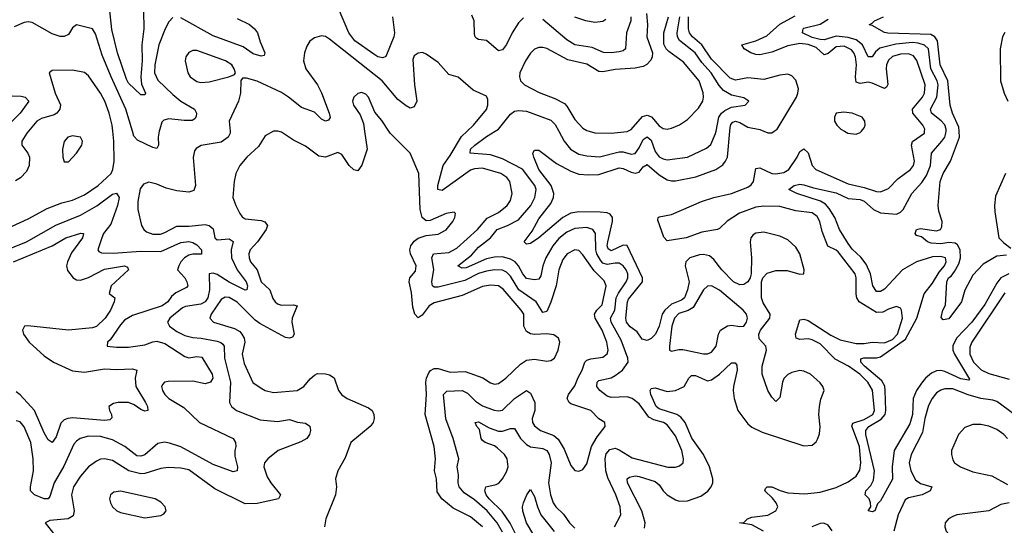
# Model space of a CAD drawing. Header units: inches. Extents: x 1843162 to 1959474, y 907081 to 1016326.
# Tile 586 of 656: x 1931008 to 1935907, y 978038 to 980555. Entities that reach past the tile are written whole.
import ezdxf

# ---------------------------------------------------------------- set-up
doc = ezdxf.new("R2010")
doc.units = ezdxf.units.IN
doc.header["$MEASUREMENT"] = 0
doc.layers.add('B9937', color=7, linetype='Continuous')
doc.layers.add('B9938', color=7, linetype='Continuous')

msp = doc.modelspace()

# ---------------------------------------------------------------- linework, layer by layer
at = {"layer": 'B9937', "color": 5}
for points, elevation in [([(1930970, 979527.7), (1931050, 979563.2), (1931144.7, 979615.3), (1931217, 979643), (1931270, 979656.1), (1931330, 979683.9), (1931398.8, 979730), (1931462.4, 979790), (1931472.1, 979810), (1931478.5, 979850), (1931476.2, 979950), (1931470.8, 980000)], 560), ([(1931052.3, 980000), (1931044, 979990), (1931018.4, 979950), (1931019.2, 979930), (1931048.3, 979890), (1931056.3, 979870), (1931055.7, 979830), (1931041.2, 979798.8), (1931012.4, 979767.6), (1930986.7, 979753.3)], 560), ([(1932054.8, 980000), (1932055.8, 979990), (1932045.6, 979970), (1932010, 979945), (1931911.6, 979928.4), (1931885.8, 979914.2), (1931877.2, 979902.8), (1931871.4, 979868.6), (1931882.4, 979730), (1931874.7, 979705.3), (1931850, 979696.4), (1931790, 979702.8), (1931735.9, 979715.9), (1931690, 979735.6), (1931650, 979745.7), (1931624, 979736), (1931606.7, 979713.3), (1931596.5, 979650), (1931596, 979610), (1931614, 979530), (1931624.9, 979510), (1931639.2, 979499.2), (1931670, 979487.8), (1931707.9, 979487.9), (1931730, 979495), (1931790, 979526.6), (1931850, 979526.8), (1931930, 979535.8), (1931951, 979531), (1931970, 979514), (1931978.8, 979470), (1931990, 979459.3), (1932050, 979464.8), (1932070.7, 979450.7), (1932060.5, 979410), (1932061, 979370), (1932089.5, 979309.5), (1932134.7, 979250), (1932141.2, 979230), (1932138.8, 979210), (1932130, 979208.8), (1932050, 979248.3), (1931990, 979286.2), (1931970, 979293.7), (1931950.4, 979290), (1931952.4, 979210), (1931944.4, 979170), (1931931.2, 979150), (1931910, 979139.6), (1931832.3, 979127.7), (1931818.7, 979121.3), (1931754.2, 979070), (1931744.1, 979050), (1931753.7, 979030), (1931790, 979002.9), (1931830, 978983), (1931870, 978972.8), (1931910.1, 978970.1), (1931990, 978954.4), (1932008.8, 978948.8), (1932019.4, 978939.4), (1932025.9, 978930), (1932026.9, 978870), (1932056.9, 978750), (1932051.3, 978650), (1932062, 978630), (1932086, 978610), (1932203.7, 978563.7), (1932290, 978554.4), (1932350, 978564.3), (1932390, 978551.4), (1932430, 978547.2), (1932451, 978531), (1932454, 978510), (1932449.3, 978490), (1932435.9, 978470), (1932406.5, 978453.5), (1932294.3, 978410), (1932241.8, 978370), (1932225.8, 978350), (1932222.7, 978330), (1932239.6, 978279.6), (1932257.4, 978250), (1932305.8, 978190), (1932295.3, 978170), (1932190, 978146.3), (1932130, 978145.9), (1931979.3, 978219.3), (1931850, 978314.3), (1931810, 978323.2), (1931746.6, 978326.6), (1931710, 978320.8), (1931630, 978296), (1931610, 978294.5), (1931550.8, 978310), (1931470, 978360.5), (1931430, 978369.2), (1931410, 978366.9), (1931390, 978358.3), (1931350.6, 978329.4), (1931310, 978282.4), (1931276.3, 978230), (1931265.8, 978190), (1931279.1, 978110), (1931274.1, 978085.9), (1931248.8, 978071.2), (1931158, 978062), (1931134, 978050), (1931176.9, 977996.9)], 560), ([(1931702.6, 980000), (1931697.1, 979970), (1931699, 979930), (1931690, 979914), (1931670, 979918.8), (1931594.7, 979954.7), (1931575.4, 979975.4), (1931568.4, 980000)], 540), ([(1932278.4, 980000), (1932270, 979999.7), (1932230, 979976.9), (1932196.4, 979923.6), (1932138.3, 979870), (1932102.6, 979830), (1932083.1, 979790), (1932075.3, 979750), (1932069.2, 979670), (1932082.6, 979630), (1932102.9, 979590), (1932114.1, 979574.1), (1932130, 979563.5), (1932210, 979555.2), (1932228.1, 979548.1), (1932240.8, 979530), (1932233.9, 979510), (1932190.4, 979449.6), (1932154.8, 979410), (1932148.3, 979390), (1932149, 979370), (1932156.2, 979350), (1932190.1, 979310), (1932209.7, 979250), (1932251.7, 979210), (1932267.3, 979167.3), (1932278.7, 979150), (1932290, 979141), (1932310, 979134.7), (1932370, 979136.2), (1932388.5, 979130), (1932364.3, 979070), (1932362.5, 979050), (1932372.8, 978990), (1932364.9, 978975.1), (1932350, 978969.7), (1932330, 978973.3), (1932203, 979043), (1932180.1, 979060.1), (1932090, 979148.6), (1932050, 979172.1), (1932030, 979174), (1932010, 979162.4), (1931960.2, 979090), (1931953.6, 979070), (1931971.8, 979050), (1932077.1, 979017.1), (1932102.4, 979002.4), (1932113.7, 978990), (1932125.4, 978970), (1932127.9, 978950), (1932114.6, 978890), (1932124.1, 978844.1), (1932168.7, 978748.7), (1932210, 978720.2), (1932230, 978709.2), (1932270, 978699.2), (1932388, 978710), (1932421.2, 978730), (1932452.9, 978767.1), (1932474.7, 978785.3), (1932490, 978794), (1932530, 978792.7), (1932550, 978787), (1932572, 978772), (1932594.4, 978710), (1932610, 978688.3), (1932637, 978670), (1932743.6, 978623.6), (1932761.7, 978610), (1932770.3, 978590), (1932771.3, 978570), (1932766, 978550), (1932751.4, 978530), (1932655.5, 978450), (1932626.6, 978373.4), (1932590.5, 978310), (1932579.1, 978270), (1932583.8, 978230), (1932579.5, 978190), (1932530.6, 978070), (1932523.8, 978030)], 580), ([(1932723.7, 980000), (1932736.8, 979910), (1932710, 979831.6), (1932690, 979802.6), (1932670, 979807.7), (1932647.4, 979830), (1932610, 979883.5), (1932590, 979894.5), (1932530, 979870.7), (1932496, 979876), (1932430, 979925.7), (1932370, 979955.1), (1932310, 979995.8), (1932292, 980000)], 580), ([(1933310, 978030.6), (1933250, 978080.8), (1933164.1, 978124.1), (1933107.6, 978170), (1933085.5, 978205.5), (1933081.6, 978270), (1933072.2, 978310), (1933076.8, 978370), (1933069.8, 978430.2), (1933026.1, 978590), (1933032.5, 978690), (1933028.5, 978750), (1933031.3, 978770), (1933043, 978797), (1933051.2, 978808.8), (1933070, 978819.3), (1933090, 978819.1), (1933150, 978800.6), (1933224.3, 978804.3), (1933311.9, 978771.9), (1933350, 978747.5), (1933370, 978741.2), (1933390, 978744.2), (1933427.1, 978770), (1933499.1, 978840.9), (1933530, 978860.6), (1933570, 978865.4), (1933630, 978855.3), (1933650, 978858.4), (1933669.3, 978870), (1933686.3, 978910), (1933694.5, 978950), (1933689.2, 978970), (1933666, 978986), (1933630.7, 978990.7), (1933570, 978988.3), (1933550, 978991.6), (1933530, 979002.2), (1933516.2, 979030), (1933515.4, 979090), (1933503.6, 979110), (1933414.1, 979214.1), (1933390, 979230.4), (1933350, 979233.7), (1933310, 979227.1), (1933210, 979182.2), (1933070, 979145), (1933044.4, 979130), (1933010, 979084.5), (1932990, 979070.8), (1932974.2, 979090), (1932963.9, 979123.9), (1932957, 979197), (1932945.2, 979250), (1932949.5, 979270.5), (1932977.4, 979302.6), (1932981.1, 979330), (1932952, 979390), (1932949.5, 979410), (1932954.3, 979430), (1932970, 979452.8), (1932990, 979468), (1933030, 979480.7), (1933090, 979487.8), (1933130, 979509.2), (1933163, 979550), (1933173, 979570), (1933176, 979590), (1933170, 979597.2), (1933130, 979589.6), (1933050, 979555.3), (1933030, 979553.7), (1933010.6, 979570.6), (1933000.4, 979610), (1932993.8, 979790), (1932951, 979890), (1932851, 979990), (1932844.6, 980000)], 580), ([(1933410, 978004.7), (1933382.9, 978050), (1933333.5, 978110), (1933270, 978165.4), (1933219.7, 978199.7), (1933194, 978230), (1933189, 978250), (1933191.3, 978290), (1933185, 978330), (1933193.6, 978370), (1933165.2, 978470), (1933128.7, 978568.7), (1933116.1, 978690), (1933133.2, 978706.8), (1933210, 978709.1), (1933236.7, 978696.7), (1933276.2, 978656.2), (1933310, 978633), (1933369.2, 978610.8), (1933390, 978608.1), (1933410, 978611.9), (1933470, 978669), (1933530.1, 978710.1), (1933550, 978696.1), (1933571.2, 978650), (1933571.3, 978610), (1933556.8, 978570), (1933559.3, 978550), (1933570, 978532.8), (1933599.7, 978510), (1933664.6, 978484.6), (1933687.6, 978467.6), (1933717, 978417), (1933750, 978335.8), (1933770, 978310.4), (1933790, 978308.4), (1933810, 978316.5), (1933830, 978344.9), (1933852.1, 978430), (1933880.5, 978479.5), (1933920.7, 978530), (1933919.3, 978550), (1933888.7, 978568.7), (1933849.6, 978610), (1933750, 978643.4), (1933741.4, 978650), (1933732.2, 978670), (1933738.5, 978690), (1933770, 978733), (1933786, 978774), (1933806.4, 978810), (1933819, 978850), (1933830, 978859.8), (1933850, 978867), (1933910, 978874.6), (1933930, 978892), (1933935.7, 978910), (1933928.3, 978950), (1933905.3, 979010), (1933870.7, 979070), (1933867.7, 979090), (1933879.9, 979110), (1933905.1, 979134.9), (1933925, 979230), (1933915.8, 979255.7), (1933865.4, 979305.4), (1933810, 979384.8), (1933790, 979405.7), (1933770, 979409.9), (1933732.2, 979390), (1933710, 979362), (1933690.1, 979309.9), (1933677.6, 979230), (1933650, 979149.7), (1933630, 979102.2), (1933610, 979096.8), (1933576.9, 979150), (1933492, 979210), (1933450, 979277.8), (1933430, 979298.8), (1933410, 979308.7), (1933370.6, 979310.6), (1933330, 979303.4), (1933290, 979291.1), (1933222.5, 979257.5), (1933090, 979224.3), (1933070, 979224.3), (1933062.2, 979230), (1933058.4, 979250), (1933068.7, 979311.3), (1933058.8, 979370), (1933067.4, 979390), (1933143.4, 979396.6), (1933182.2, 979417.8), (1933285.9, 979510), (1933333.1, 979566.9), (1933390, 979594.6), (1933433.4, 979630), (1933450, 979654.4), (1933457.8, 979690), (1933446.8, 979750), (1933431.4, 979770), (1933402, 979790), (1933310, 979815.2), (1933270, 979812.7), (1933250, 979805.2), (1933110, 979704.9), (1933089.1, 979709.1), (1933088.2, 979730), (1933114, 979830), (1933150, 979878.9), (1933206.8, 979973.2), (1933234.6, 980000)], 560), ([(1933967.8, 978030), (1933998.3, 978090), (1933995.7, 978130), (1933974.4, 978190), (1933934.2, 978274.2), (1933923.9, 978310), (1933920.1, 978370), (1933926.3, 978393.7), (1933944.5, 978415.5), (1933970, 978422), (1933990, 978414.5), (1934054.6, 978374.6), (1934232.7, 978327.3), (1934270, 978328.1), (1934290, 978334), (1934308.3, 978350), (1934311.3, 978370), (1934302.5, 978410), (1934270, 978484.2), (1934230, 978538.3), (1934210.7, 978550.7), (1934163.3, 978563.3), (1934137.3, 978577.3), (1934090, 978643.4), (1934054.6, 978670), (1934030, 978677.7), (1933950, 978674.7), (1933930, 978680.4), (1933894.3, 978710), (1933879, 978730), (1933881, 978750), (1933890, 978758.3), (1933950, 978772.1), (1933970, 978783.4), (1934007.3, 978810), (1934034.8, 978850), (1934034.4, 978870), (1933999.8, 978959.8), (1933949.9, 979050), (1933947.3, 979070), (1933968.6, 979110), (1933975.7, 979170), (1933986.4, 979193.6), (1934025.4, 979250), (1934032.9, 979270), (1934033, 979290), (1934025.8, 979310), (1934010.9, 979330), (1933990, 979342.5), (1933970, 979343.7), (1933930, 979336.6), (1933910, 979343.5), (1933897.5, 979357.5), (1933879.4, 979390), (1933874.8, 979410), (1933872.7, 979490), (1933859.8, 979510), (1933830, 979520.9), (1933770, 979516.4), (1933730, 979497.3), (1933690, 979466.4), (1933660.7, 979430), (1933625.4, 979370), (1933610.5, 979330), (1933600, 979280), (1933590, 979262.9), (1933570, 979259.6), (1933530, 979267.1), (1933510.4, 979290), (1933490.2, 979330.2), (1933473.4, 979350), (1933450, 979363.4), (1933410, 979374.4), (1933370, 979372.9), (1933330, 979365.3), (1933230, 979319.7), (1933210, 979318), (1933187.2, 979330), (1933256.4, 979383.6), (1933290, 979422.7), (1933350, 979468.7), (1933383.4, 979510), (1933435.5, 979530), (1933490, 979558.7), (1933550.9, 979630), (1933570.9, 979670), (1933577.4, 979710), (1933571.2, 979730), (1933510, 979811.5), (1933410, 979861.7), (1933350, 979881.5), (1933248.9, 979890), (1933251.6, 979910), (1933272.3, 979930), (1933330, 979974.2), (1933373.1, 980000)], 540), ([(1934115.7, 978024.3), (1934119, 978050), (1934103.1, 978110), (1934032.4, 978250), (1934030.9, 978270), (1934041.3, 978278.7), (1934070, 978283.8), (1934090, 978280.9), (1934170, 978256.4), (1934190, 978239.4), (1934209.5, 978209.5), (1934229.5, 978189.5), (1934270, 978164.8), (1934290, 978158.5), (1934330, 978160.6), (1934396, 978184), (1934431, 978209), (1934448.7, 978230), (1934456.5, 978250), (1934456.3, 978270), (1934439.7, 978330), (1934410.7, 978390.7), (1934352.7, 978472.7), (1934318.2, 978550), (1934296.7, 978576.7), (1934278.1, 978590), (1934190, 978617.9), (1934174.4, 978630), (1934147.5, 978690), (1934145, 978710), (1934150, 978718.7), (1934170, 978722.2), (1934230, 978704.6), (1934270, 978709.1), (1934313.8, 978730), (1934336.8, 978770), (1934350, 978783.7), (1934370, 978784.2), (1934430, 978757.9), (1934450, 978761.6), (1934490.2, 978789.8), (1934550, 978846.6), (1934567.1, 978847.1), (1934575.6, 978835.6), (1934577.7, 978810), (1934559.6, 978730), (1934557.6, 978710), (1934563.1, 978670), (1934581.5, 978610), (1934630, 978544.2), (1934650, 978527.6), (1934702.1, 978502.1), (1934910, 978434.6), (1934950, 978437.6), (1934970, 978453), (1934979.1, 978470), (1934987.1, 978492.9), (1934991, 978529), (1934983.6, 978590), (1934987.1, 978630), (1934993.9, 978666.1), (1935009.8, 978710), (1935003.8, 978730), (1934990, 978747.2), (1934942.2, 978790), (1934910, 978805.7), (1934888.5, 978808.5), (1934850, 978799.2), (1934830, 978789.2), (1934810, 978769.8), (1934802.4, 978750), (1934790, 978675.1), (1934770, 978654.3), (1934750, 978676.4), (1934729.6, 978709.6), (1934702.3, 978790), (1934702.3, 978830), (1934723.6, 978910), (1934720.9, 978930), (1934686.5, 978966.5), (1934685.5, 978990), (1934693.6, 979010), (1934739.9, 979070), (1934741.2, 979090), (1934706.3, 979146.3), (1934698, 979170), (1934698.3, 979250), (1934704.9, 979270), (1934726.8, 979293.2), (1934770, 979307.4), (1934826.7, 979306.8), (1934890, 979288.1), (1934909.5, 979290.5), (1934910.9, 979310), (1934889.9, 979390), (1934870, 979422.2), (1934830, 979459.5), (1934790, 979477.3), (1934710, 979497.6), (1934670, 979492.7), (1934656.4, 979483.6), (1934646, 979470), (1934642.9, 979450), (1934649.6, 979370), (1934647.5, 979290), (1934642.5, 979270), (1934630.2, 979250), (1934610, 979236.6), (1934590, 979234.5), (1934559.1, 979250), (1934500.7, 979310), (1934462.1, 979362.1), (1934439.4, 979379.4), (1934410, 979386.4), (1934390, 979384.8), (1934341.5, 979370), (1934321.6, 979350), (1934318.4, 979330), (1934338.2, 979250), (1934330.9, 979210), (1934316.1, 979170), (1934301, 979159), (1934250, 979138.3), (1934216.9, 979110), (1934205.2, 979090), (1934189.5, 979030), (1934170.8, 978990), (1934150, 978968), (1934130, 978957.9), (1934104.2, 978964.2), (1934080.8, 979000.8), (1934046, 979026), (1934026.6, 979050), (1934023.5, 979070), (1934031.3, 979150), (1934036.2, 979163.8), (1934105.9, 979250), (1934107, 979270), (1934030.9, 979430.9), (1934010, 979432.7), (1933950, 979404.9), (1933935, 979415), (1933930.3, 979430), (1933933.5, 979450), (1933957.7, 979550), (1933957.4, 979570), (1933946.4, 979586.4), (1933930, 979593.5), (1933896.5, 979596.5), (1933790, 979598.2), (1933750, 979591.9), (1933710.6, 979570), (1933590, 979468.9), (1933550, 979441.1), (1933530, 979437.6), (1933517.6, 979450), (1933557, 979503), (1933590, 979563.9), (1933650, 979640.5), (1933664, 979670), (1933666.1, 979690), (1933652.9, 979730), (1933591.1, 979810), (1933565.3, 979870), (1933560.5, 979890), (1933570, 979904.9), (1933590, 979904.9), (1933679, 979839), (1933750, 979801.4), (1933790, 979785.7), (1933837.8, 979782.2), (1933890, 979784.9), (1933990, 979817.8), (1934010, 979814.8), (1934050, 979795.3), (1934070, 979790.5), (1934090, 979796.6), (1934110, 979823.2), (1934130, 979834.6), (1934190, 979783.4), (1934230, 979758.1), (1934250, 979752.6), (1934270, 979753.3), (1934372.1, 979772.1), (1934470.6, 979809.4), (1934507, 979833), (1934520.2, 979850), (1934528.7, 979871.3), (1934540.6, 980000)], 520), ([(1933690, 980000), (1933716.4, 979950), (1933747.9, 979910), (1933790, 979886.1), (1933830, 979877.2), (1933892.5, 979872.5), (1933990, 979897), (1934010, 979897.7), (1934050, 979886.3), (1934070, 979889.6), (1934090, 979917), (1934110, 979958.1), (1934130, 979971.2), (1934150, 979955.3), (1934170, 979899.3), (1934190, 979872.7), (1934210, 979861.6), (1934230, 979858.2), (1934330, 979870.1), (1934424.2, 979915.8), (1934445.8, 979934.2), (1934470, 979988.5), (1934472.4, 980000)], 540), ([(1933841.8, 980000), (1933870, 979991.6), (1933950, 979989.5), (1934030, 979998.2), (1934033.9, 980000)], 560), ([(1934708.4, 978010), (1934650, 978040.8), (1934589.2, 978050), (1934610, 978052), (1934629.6, 978070), (1934650, 978078.7), (1934730, 978088.2), (1934770.7, 978110), (1934779.8, 978130), (1934772.3, 978150), (1934753.8, 978173.8), (1934714.5, 978210), (1934717.7, 978222.3), (1934726, 978230), (1934750, 978230.1), (1934791.3, 978211.3), (1934830, 978200.6), (1934914.3, 978194.3), (1934990, 978202.9), (1935070, 978227.1), (1935130, 978253.9), (1935170, 978283.3), (1935187.7, 978312.3), (1935192.4, 978350), (1935185.4, 978430), (1935148.8, 978531.2), (1935153, 978547), (1935210, 978564.3), (1935252.3, 978590), (1935261.6, 978610), (1935251.2, 978711.2), (1935227.2, 978750), (1935187.2, 978790), (1935132.2, 978830), (1935065, 978865), (1934990, 978942), (1934950, 978962.1), (1934930, 978965.9), (1934890, 978963.4), (1934871.2, 978970), (1934867.1, 978990), (1934890, 979060.3), (1934910, 979064.4), (1934930, 979057.4), (1935044, 978984), (1935090, 978961.3), (1935170, 978943), (1935210, 978943.3), (1935250, 978949.7), (1935310, 978946.1), (1935350, 978963.8), (1935375.7, 978990), (1935400.1, 979070), (1935395.7, 979110), (1935390, 979119.7), (1935370, 979127), (1935330, 979114.8), (1935301.5, 979098.5), (1935270, 979097.5), (1935184.8, 979150), (1935172.9, 979170), (1935169.1, 979189.1), (1935169.7, 979270), (1935164.5, 979290), (1935079.2, 979399.2), (1935070, 979408.1), (1935028.3, 979428.3), (1935001.1, 979501.1), (1934989.5, 979550), (1934974.9, 979574.9), (1934950, 979593.9), (1934870, 979604.3), (1934790, 979624.7), (1934710, 979626.2), (1934670, 979621.5), (1934588.4, 979591.6), (1934527.5, 979552.5), (1934490, 979514.9), (1934478.9, 979510), (1934402.2, 979497.7), (1934323.8, 979470), (1934230, 979454.7), (1934212.2, 979472.2), (1934183.6, 979556.4), (1934184.5, 979570), (1934190, 979573.4), (1934250, 979584.6), (1934400.7, 979650), (1934461.5, 979670), (1934549.4, 979690.6), (1934630, 979721.3), (1934646.7, 979733.3), (1934658.8, 979750), (1934670, 979814.2), (1934690, 979817.7), (1934750, 979789.7), (1934770, 979787.1), (1934810, 979794.1), (1934833.9, 979810), (1934875.5, 979870), (1934890, 979898.9), (1934910, 979912.9), (1934930, 979892), (1934951.2, 979830), (1934969.5, 979809.5), (1935130, 979737.4), (1935210, 979719.3), (1935270, 979699.3), (1935290, 979697.6), (1935330, 979715), (1935377.5, 979762.5), (1935440.2, 979810), (1935454.5, 979830), (1935459.7, 979850), (1935445.1, 979930), (1935450, 979948.7), (1935509, 979990), (1935510, 980000)], 480), ([(1934709.7, 980000), (1934730, 979992.2), (1934750, 979991.8), (1934762, 980000)], 520), ([(1935929.4, 979290), (1935890, 979270.3), (1935870, 979244.3), (1935810, 979137.3), (1935744.9, 979050), (1935668.9, 978970), (1935650, 978932), (1935651.1, 978910), (1935659, 978890), (1935734.2, 978765.8), (1935730, 978761.3), (1935690, 978767.4), (1935610, 978804.4), (1935590, 978808.7), (1935570, 978806.7), (1935544.8, 978795.2), (1935513.8, 978770), (1935493.9, 978746.1), (1935470.4, 978709.6), (1935452.6, 978670), (1935449.7, 978590), (1935435.9, 978544.1), (1935358.7, 978410), (1935348.1, 978330), (1935350, 978267.6), (1935290, 978159.5), (1935275.3, 978144.7), (1935262, 978110), (1935250, 978106), (1935229.7, 978109.7), (1935242, 978130), (1935241.2, 978150), (1935234, 978170), (1935214, 978190), (1935218.3, 978210), (1935242.9, 978237.1), (1935256.5, 978263.5), (1935261, 978310), (1935218.1, 978490), (1935218.3, 978510), (1935232, 978530), (1935293.2, 978566.8), (1935313.3, 978590), (1935317.6, 978610), (1935313.8, 978710), (1935311.4, 978731.4), (1935298, 978758), (1935210.4, 978830), (1935192.4, 978850), (1935192.9, 978867.1), (1935207.8, 978872.2), (1935270, 978871.8), (1935290, 978876.1), (1935415.2, 978964.8), (1935472, 979070), (1935508.6, 979190), (1935550, 979243.4), (1935582.1, 979297.9), (1935609.2, 979330), (1935617.9, 979350), (1935614.2, 979370), (1935590, 979376.3), (1935550, 979375.2), (1935469.7, 979350.3), (1935400.3, 979310), (1935310, 979213.6), (1935290, 979202.8), (1935270, 979202.3), (1935252.8, 979230), (1935240.5, 979290), (1935218.7, 979338.7), (1935193.6, 979373.6), (1935150, 979413.3), (1935130, 979441), (1935085.9, 979510), (1935064.1, 979570), (1935035.2, 979615.2), (1935016.3, 979636.3), (1934992.1, 979652.1), (1934875.1, 979690), (1934835.1, 979710), (1934860.9, 979730), (1934890, 979736), (1934910, 979733.4), (1934958, 979718), (1935070, 979692.9), (1935130, 979665.3), (1935190, 979659.5), (1935210, 979651), (1935255, 979610), (1935290, 979593.3), (1935370, 979586.7), (1935390, 979596.3), (1935403.7, 979610), (1935446.2, 979690), (1935495.5, 979744.5), (1935520.3, 979779.7), (1935539.3, 979830), (1935544.5, 979890), (1935596.2, 979950), (1935609.9, 979970), (1935616.4, 979990), (1935616.8, 980000)], 460), ([(1935110.9, 980000), (1935127.7, 979990), (1935170, 979986), (1935190, 979993), (1935196.1, 980000)], 520), ([(1935916.7, 979383.3), (1935870, 979377.2), (1935801.6, 979338.4), (1935750, 979284), (1935710, 979209), (1935693.6, 979150), (1935630, 979066.4), (1935601.7, 979061.7), (1935592.3, 979072.3), (1935601.3, 979110), (1935613.6, 979133.6), (1935621.3, 979250), (1935629.1, 979270), (1935641.5, 979278.5), (1935658.8, 979301.3), (1935680.2, 979339.8), (1935688.8, 979370), (1935687.7, 979410), (1935674.5, 979434.5), (1935662.5, 979442.6), (1935630, 979446), (1935590, 979438.8), (1935542.8, 979442.8), (1935524, 979450), (1935494, 979474), (1935470, 979481.2), (1935462.7, 979490), (1935469.4, 979510), (1935490, 979515.8), (1935570, 979504.6), (1935588.4, 979511.5), (1935595.9, 979524.1), (1935597.6, 979550), (1935581.4, 979601.4), (1935578.2, 979630), (1935587.8, 979750), (1935603.2, 979790), (1935638.7, 979850), (1935684.1, 979970), (1935681.9, 980000)], 440), ([(1935911.9, 979790), (1935862.7, 979677.3), (1935857.2, 979630), (1935859.2, 979599.2), (1935879.3, 979470), (1935903.6, 979443.6), (1935938.3, 979418.3)], 440), ([(1930910, 979396.5), (1931041.1, 979450), (1931187.7, 979532.3), (1931310, 979582.6), (1931391.2, 979628.8), (1931470, 979687.1), (1931490, 979692.2), (1931502.4, 979670), (1931494.6, 979630), (1931462.2, 979537.8), (1931425.2, 979490), (1931417, 979470), (1931397.4, 979410), (1931401.6, 979401.6), (1931415.1, 979395.1), (1931472.5, 979392.5), (1931610, 979402.1), (1931710, 979400.6), (1931810, 979445.2), (1931850, 979451.5), (1931870, 979446.4), (1931890, 979434.3), (1931912.7, 979410), (1931912.5, 979387.6), (1931870, 979388.3), (1931850, 979383.5), (1931827.6, 979370), (1931809.6, 979350), (1931799.4, 979330), (1931792.6, 979310), (1931829.2, 979270), (1931840.2, 979250), (1931845, 979230), (1931837.8, 979222.2), (1931784.6, 979195.4), (1931763.5, 979176.5), (1931744.3, 979150), (1931716.3, 979130), (1931570, 979082), (1931530, 979058.7), (1931510, 979036.8), (1931458.2, 978961.8), (1931445.3, 978950), (1931442.8, 978930), (1931490, 978924.6), (1931550, 978925.4), (1931630, 978936.6), (1931670, 978952), (1931690, 978955), (1931730, 978942.7), (1931830, 978877.9), (1931850, 978872.5), (1931890, 978879.1), (1931914.5, 978874.5), (1931965.1, 978790), (1931968.3, 978770), (1931956.6, 978750), (1931930, 978742.5), (1931870, 978756), (1931746.5, 978753.5), (1931728.7, 978750), (1931719.5, 978740.5), (1931713.4, 978730), (1931717.8, 978710), (1931729.5, 978690), (1931750, 978670.2), (1931825.4, 978625.5), (1931903.2, 978550), (1932070.2, 978470), (1932081.2, 978450), (1932083.9, 978430), (1932078.5, 978410), (1932078.2, 978381.8), (1932090.9, 978330), (1932090, 978309.8), (1932070, 978305), (1931970, 978341.1), (1931810, 978428.5), (1931753.2, 978446.8), (1931728.2, 978451.8), (1931694.8, 978445.2), (1931630, 978389.9), (1931610, 978382.1), (1931590, 978383.8), (1931530.6, 978430), (1931470, 978463.2), (1931410, 978480.1), (1931350, 978481.8), (1931309.2, 978470.8), (1931290, 978457.7), (1931277.7, 978442.3), (1931226.8, 978333.2), (1931179.2, 978250), (1931158.2, 978181.8), (1931150, 978169.8), (1931130, 978169.3), (1931081.7, 978190), (1931061.8, 978210), (1931061.7, 978230), (1931076.4, 978310), (1931075.6, 978370), (1931062.6, 978450), (1931030, 978528.7), (1931010, 978552.9), (1930990, 978558.5)], 540), ([(1930977.5, 979350), (1931169.9, 979430.1), (1931238.2, 979470), (1931312.3, 979492.3), (1931326, 979490), (1931320.2, 979470), (1931266.2, 979393.8), (1931245.3, 979350), (1931241, 979330), (1931246.2, 979306.2), (1931274.7, 979270), (1931290, 979260.7), (1931310, 979259.2), (1931350, 979272.3), (1931430, 979313.9), (1931529, 979330), (1931543.6, 979323.6), (1931549.1, 979310), (1931462.7, 979230), (1931452.8, 979192.8), (1931480.7, 979170), (1931477.8, 979150), (1931459.5, 979110), (1931434, 979070), (1931390, 979027.8), (1931370, 979021.4), (1931250, 979009.3), (1931048, 979031.9), (1931031.2, 979028.8), (1931021.2, 979010), (1931027.1, 978990), (1931055.3, 978950), (1931130, 978881.5), (1931175.9, 978850), (1931270, 978806.4), (1931330, 978800.1), (1931430, 978817.8), (1931490, 978813.4), (1931570, 978817.8), (1931591.3, 978811.3), (1931582.2, 978770), (1931585.6, 978730), (1931634.3, 978650), (1931643.6, 978630), (1931644.7, 978610), (1931630, 978607.2), (1931610, 978614.8), (1931578.2, 978638.2), (1931550, 978649.3), (1931498, 978650), (1931474.6, 978645.4), (1931452.2, 978630), (1931454.3, 978610), (1931465.5, 978590), (1931467.2, 978572.8), (1931456.9, 978563.1), (1931430, 978559.9), (1931270, 978573.1), (1931247, 978570), (1931230, 978563), (1931213.2, 978546.8), (1931190, 978478), (1931170, 978449.7), (1931150, 978463.1), (1931130, 978497.8), (1931081.7, 978610), (1931010, 978687.3), (1930990, 978702.3)], 520), ([(1935910, 979195), (1935744.6, 978950), (1935735.5, 978924.5), (1935735.6, 978890), (1935753.8, 978850), (1935792, 978812), (1935830, 978793.9), (1935930, 978766.2)], 480), ([(1935957.8, 978590), (1935870, 978655.4), (1935850, 978661.9), (1935790, 978668.9), (1935727.2, 978687.3), (1935650, 978717.3), (1935610, 978717.9), (1935590, 978710.5), (1935570, 978698.1), (1935546.9, 978670), (1935530, 978635.1), (1935511.2, 978570), (1935499.4, 978500.6), (1935442.8, 978390), (1935433.8, 978350), (1935441, 978310), (1935464.3, 978264.3), (1935490, 978246.6), (1935545.3, 978230), (1935538.5, 978210), (1935497.2, 978190), (1935430, 978175.6), (1935414.1, 978165.9), (1935378, 978090), (1935357.6, 978010)], 480), ([(1933487.9, 977970), (1933448.5, 978048.5), (1933407.8, 978107.8), (1933344.4, 978170), (1933329.5, 978190), (1933322.1, 978210), (1933326.6, 978230), (1933379.1, 978240.9), (1933392, 978248), (1933410, 978270.2), (1933430, 978304), (1933438.8, 978330), (1933433.4, 978370), (1933420.4, 978390), (1933384.2, 978424.2), (1933370, 978433.9), (1933323.1, 978450), (1933310, 978461.2), (1933304.4, 978470), (1933295.1, 978515.1), (1933282.3, 978530), (1933274, 978550), (1933290, 978554.1), (1933343.5, 978523.5), (1933390, 978507.1), (1933410, 978507.4), (1933450, 978520.1), (1933470, 978520.2), (1933499.8, 978470), (1933530, 978441.2), (1933550, 978428.6), (1933610, 978420.8), (1933630.1, 978410.1), (1933642.4, 978390), (1933651.4, 978350), (1933638.9, 978250), (1933648.3, 978190), (1933662.6, 978150), (1933675.3, 978130), (1933713.1, 978093.1), (1933744.1, 978050), (1933770, 978024)], 540), ([(1935921.8, 978470), (1935904.3, 978490), (1935870, 978515.2), (1935830, 978532.4), (1935790, 978540.4), (1935750, 978539.9), (1935710, 978524.7), (1935678, 978490), (1935644.6, 978410), (1935643.1, 978390), (1935650, 978364), (1935658.6, 978350), (1935688.9, 978328.9), (1935750, 978304.6), (1935844.3, 978284.3), (1935921.7, 978241.7)], 520), ([(1933566.7, 977990), (1933530, 978051.3), (1933511, 978109), (1933509.8, 978130), (1933515.3, 978150), (1933530.8, 978189.2), (1933550, 978215.8), (1933570, 978182.4), (1933583.5, 978130), (1933600.7, 978090), (1933667.1, 978007.1)], 520), ([(1935930.2, 978150), (1935890, 978142.7), (1935830, 978110.8), (1935670.5, 978090), (1935650, 978082), (1935629, 978070), (1935612.6, 978050), (1935610.2, 978030), (1935617.2, 978010), (1935635.6, 977990), (1935671.7, 977971.7), (1935704.2, 977964.3), (1935770, 977960.9), (1935791.1, 977951.1), (1935807.2, 977930), (1935812.2, 977910), (1935807.6, 977870), (1935810.9, 977850), (1935830, 977824), (1935869.6, 977809.6), (1935910, 977810.1)], 520), ([(1935050, 978010.7), (1935030, 978038.4), (1935008.5, 978048.5), (1934990, 978047.4), (1934949.1, 978030.9)], 480)]:
    msp.add_lwpolyline(points, dxfattribs=dict(at, elevation=elevation))
for points, elevation in [([(1931270, 979977.4), (1931248.2, 979970), (1931230, 979949), (1931220.4, 979910), (1931223, 979870), (1931230, 979846.8), (1931250, 979846.8), (1931290, 979890.8), (1931317, 979930), (1931320.9, 979950), (1931311, 979971)], 580), ([(1934450, 979229.8), (1934430, 979227.9), (1934410, 979209.8), (1934357.9, 979122.1), (1934333.3, 979106.7), (1934288.1, 979091.9), (1934265.1, 979070), (1934253.2, 979030), (1934240.3, 978930), (1934240.7, 978910), (1934250, 978904.4), (1934287, 978913), (1934307.3, 978912.7), (1934410, 978892.3), (1934430, 978892.6), (1934450, 978900.6), (1934473.4, 978930), (1934485.4, 978990), (1934495.3, 979010), (1934530, 979031.8), (1934550, 979035), (1934590, 979027.6), (1934610, 979029.1), (1934623.9, 979050), (1934628.6, 979070), (1934623.5, 979090), (1934606.9, 979110), (1934490, 979208.3)], 540), ([(1931510, 978208.2), (1931477, 978203), (1931460.5, 978190), (1931454.9, 978170), (1931459.3, 978150), (1931470, 978130.8), (1931490.5, 978110), (1931510, 978101.3), (1931630, 978075), (1931710, 978086.7), (1931724.9, 978095.1), (1931737, 978110), (1931731.6, 978130), (1931710, 978153.3), (1931681.2, 978170)], 580)]:
    msp.add_lwpolyline(points, close=True, dxfattribs=dict(at, elevation=elevation))
at = {"layer": 'B9938', "color": 5}
for points, elevation in [([(1931621.5, 980690), (1931625.5, 980510), (1931614.9, 980430), (1931617.4, 980350), (1931611.2, 980270), (1931614.7, 980234.7), (1931633.7, 980190), (1931630, 980180.7), (1931610, 980180.4), (1931550, 980239.4), (1931538.8, 980258.8), (1931493.8, 980390), (1931465.9, 980505.9), (1931445.4, 980710)], 520), ([(1932862.6, 980570), (1932872.6, 980490), (1932869.2, 980470), (1932830, 980371.8), (1932814.8, 980365.2), (1932790, 980370.8), (1932770, 980383), (1932676.1, 980450), (1932646.2, 980490), (1932594.9, 980610)], 540), ([(1931770, 980566.2), (1931750, 980544), (1931731, 980509), (1931699.4, 980430), (1931679.7, 980330), (1931678.8, 980290), (1931694.6, 980254.6), (1931770, 980182), (1931810, 980150.1), (1931877.8, 980110), (1931887.6, 980090), (1931886.3, 980073.7), (1931878.5, 980061.5), (1931866.2, 980053.8), (1931826.6, 980053.4), (1931750, 980061.6), (1931724.6, 980055.4), (1931715.1, 980044.9), (1931704.4, 980010), (1931702.6, 980000)], 540), ([(1932090, 980560.2), (1932151.1, 980531.1), (1932176.9, 980510), (1932191.2, 980490), (1932204.3, 980444.3), (1932228.4, 980390), (1932224, 980376), (1932210, 980373.3), (1932170, 980385.7), (1932119.2, 980419.2), (1931970, 980474.4), (1931810, 980564.3)], 540), ([(1933515, 980565), (1933490, 980539.8), (1933458.8, 980490), (1933430, 980430.9), (1933410, 980404.8), (1933390, 980399.8), (1933331.2, 980451.2), (1933290, 980455.6), (1933281.6, 980461.6), (1933273.7, 980470), (1933270, 980484), (1933268.7, 980548.7), (1933257.4, 980577.4)], 540), ([(1934125.8, 980585.8), (1934131.9, 980530), (1934127.7, 980470), (1934155.8, 980390), (1934154.4, 980370), (1934147.3, 980352.7), (1934128.1, 980331.9), (1934110, 980322.7), (1934070, 980313.5), (1933970, 980306.9), (1933910, 980295.6), (1933890, 980297.9), (1933830, 980332.8), (1933735.3, 980355.3), (1933630, 980410.8), (1933610, 980417.2), (1933590, 980416.9), (1933570, 980407.6), (1933550, 980387.6), (1933524.7, 980350), (1933496.5, 980290), (1933494.6, 980270), (1933500.3, 980250), (1933520.3, 980230), (1933592.7, 980192.7), (1933670, 980163.5), (1933717.9, 980137.9), (1933730, 980125.2), (1933770, 980057.5), (1933810, 980014.3), (1933830, 980003.5), (1933841.8, 980000)], 560), ([(1934049.2, 980570), (1934048, 980550), (1934027.7, 980490), (1934022, 980410), (1934010, 980400.6), (1933990, 980394.3), (1933949.9, 980389.9), (1933912.2, 980392.2), (1933856.5, 980416.5), (1933770, 980430.4), (1933730, 980455.1), (1933610, 980555.3)], 540), ([(1933923.9, 980556.1), (1933910, 980545.7), (1933870, 980541.7), (1933824, 980550), (1933770, 980567.1)], 520), ([(1934033.9, 980000), (1934050, 980007.7), (1934106.2, 980073.8), (1934130, 980080.1), (1934150.9, 980070.9), (1934190, 980026.4), (1934210, 980013.7), (1934230, 980010.2), (1934250, 980014.4), (1934290, 980031.5), (1934330, 980059), (1934385.3, 980114.7), (1934406, 980150), (1934410.5, 980170), (1934409, 980191), (1934387.7, 980250), (1934310, 980343.2), (1934236.9, 980396.9), (1934223.5, 980410), (1934212.4, 980432.4), (1934213, 980490), (1934236.6, 980570)], 560), ([(1934472.4, 980000), (1934486.8, 980070), (1934500.1, 980090), (1934516.6, 980103.4), (1934550, 980118.9), (1934617.2, 980130), (1934636.2, 980150), (1934610, 980166), (1934550, 980178.5), (1934510, 980202.9), (1934487.4, 980227.4), (1934448.1, 980290), (1934401.1, 980341.1), (1934367.9, 980390), (1934290.7, 980450.7), (1934281, 980470), (1934278.9, 980490), (1934292, 980570)], 540), ([(1934762, 980000), (1934776.5, 980010), (1934871.9, 980170), (1934879.8, 980190), (1934882.6, 980210), (1934870, 980254.3), (1934850, 980276.1), (1934830, 980283.7), (1934790, 980278.8), (1934710, 980257.6), (1934630, 980266.3), (1934570, 980254.5), (1934543.4, 980263.4), (1934450, 980358.8), (1934401.8, 980430), (1934355.6, 980470), (1934340.1, 980490), (1934335.3, 980510), (1934336.1, 980570)], 520), ([(1935510, 980000), (1935511.1, 980010), (1935501.8, 980030), (1935451.1, 980090), (1935449.2, 980110), (1935500.3, 980170), (1935508.8, 980190), (1935512.9, 980230), (1935471.6, 980351.6), (1935454.5, 980374.5), (1935430, 980384.7), (1935390, 980384.1), (1935350, 980371.4), (1935330, 980352.9), (1935319.9, 980330), (1935318.3, 980310), (1935327.3, 980232.7), (1935320.4, 980219.6), (1935310, 980211.8), (1935250, 980238.9), (1935230, 980243.2), (1935190, 980237.8), (1935170, 980244.2), (1935165.9, 980270), (1935171.9, 980330), (1935166.9, 980370), (1935158.5, 980390), (1935145.6, 980405.6), (1935110, 980422.4), (1935070, 980420.1), (1935030, 980386.3), (1935010, 980379.6), (1934970, 980416.2), (1934930, 980431.3), (1934890, 980435.8), (1934830, 980424.7), (1934750, 980393), (1934690, 980380.6), (1934670, 980381.6), (1934646, 980390), (1934612.1, 980410), (1934600.5, 980430), (1934670, 980449.1), (1934725.7, 980474.3), (1934790, 980532), (1934866.3, 980573.7)], 480), ([(1935681.9, 980000), (1935680.4, 980020.4), (1935649, 980090), (1935637.4, 980130), (1935626.2, 980250), (1935588.2, 980330), (1935574.4, 980450), (1935561.2, 980470), (1935540.8, 980480.8), (1935327.8, 980487.8), (1935310, 980491.5), (1935250, 980526.2), (1935234, 980530), (1935250, 980537.1), (1935260.5, 980550), (1935306, 980570)], 440), ([(1931568.4, 980000), (1931536.6, 980110), (1931463, 980270), (1931418.9, 980378.9), (1931385.3, 980485.3), (1931369.6, 980509.6), (1931290, 980529.6), (1931270, 980515.1), (1931250, 980481.3), (1931230, 980472), (1931210, 980472.1), (1931170, 980484.8), (1931070, 980541), (1931050, 980543.7), (1931030, 980540.3), (1930981.2, 980518.8)], 540), ([(1935616.8, 980000), (1935617.2, 980010), (1935610, 980031.6), (1935592.1, 980052.1), (1935543.6, 980090), (1935539.7, 980110), (1935570.9, 980170), (1935578.1, 980230), (1935572.4, 980250), (1935540.9, 980310), (1935529.6, 980409.6), (1935510, 980428.6), (1935478.1, 980438.1), (1935450, 980440.8), (1935366.6, 980433.4), (1935286.8, 980413.2), (1935265.6, 980394.4), (1935250, 980370.8), (1935230, 980369.7), (1935201.4, 980430), (1935170, 980454.8), (1935130, 980466), (1935070, 980473.3), (1935010, 980454.8), (1934990, 980456.4), (1934950, 980466.9), (1934902, 980490), (1934905.8, 980510), (1934910, 980512.5), (1934990, 980532.1), (1935030, 980557.9)], 460), ([(1933234.6, 980000), (1933265.7, 980030), (1933330, 980107.4), (1933337.2, 980130), (1933337.5, 980157.5), (1933330, 980175.1), (1933263.7, 980203.7), (1933190, 980268.2), (1933142.2, 980282.2), (1933090, 980341.6), (1933030, 980383.7), (1933011.4, 980391.4), (1932990, 980388), (1932970, 980374.7), (1932963.8, 980356.2), (1932972.8, 980230), (1932983.5, 980150), (1932970, 980120.5), (1932950, 980115.3), (1932930, 980125.5), (1932890, 980157), (1932811, 980250), (1932550, 980458), (1932530, 980471.2), (1932510, 980474.7), (1932475.1, 980464.9), (1932451.8, 980448.2), (1932436.2, 980423.8), (1932424.2, 980390), (1932420.3, 980350), (1932431.3, 980310), (1932490, 980230.2), (1932510, 980190.3), (1932548.2, 980090), (1932552.1, 980067.9), (1932544.4, 980055.6), (1932530, 980049.8), (1932510, 980059.2), (1932474.6, 980094.6), (1932410, 980118), (1932345.4, 980170), (1932310, 980192), (1932190, 980249.8), (1932136.8, 980263.2), (1932116, 980264), (1932107.5, 980252.5), (1932106, 980190), (1932097.1, 980150), (1932050.2, 980050), (1932054.8, 980000)], 560), ([(1935909.2, 980490.8), (1935897.3, 980470), (1935885.6, 980410), (1935887.4, 980250), (1935905.1, 980190), (1935923.5, 980150)], 440), ([(1931470.8, 980000), (1931467.5, 980030), (1931453.2, 980090), (1931432.1, 980150), (1931410, 980188.7), (1931350, 980274.8), (1931330, 980291.7), (1931270, 980304.5), (1931170, 980302.7), (1931154.8, 980290), (1931184.3, 980190), (1931211.2, 980131.2), (1931207.5, 980110), (1931192.8, 980090), (1931178.9, 980081.1), (1931116.4, 980063.6), (1931094, 980050), (1931052.3, 980000)], 560), ([(1930970, 980176.4), (1931014.7, 980174.7), (1931035.3, 980170), (1931053.6, 980150), (1931009.6, 980090), (1930930.1, 980009.9)], 540), ([(1932844.6, 980000), (1932810, 980054), (1932775, 980095.1), (1932743.5, 980170), (1932730, 980184.7), (1932707.8, 980192.3), (1932690, 980187.6), (1932670.4, 980170), (1932664.2, 980150), (1932667.9, 980130), (1932701.2, 980081.2), (1932718.2, 980038.2), (1932723.7, 980000)], 580), ([(1933373.1, 980000), (1933389.9, 980010.1), (1933450, 980084), (1933470, 980099), (1933490, 980103.7), (1933530, 980100.1), (1933650, 980055.3), (1933672.8, 980032.8), (1933690, 980000)], 540), ([(1935196.1, 980000), (1935210, 980016), (1935214.3, 980030), (1935212.4, 980050), (1935199.7, 980070), (1935149, 980090), (1935105.8, 980094.2), (1935070.3, 980089.7), (1935061.1, 980070), (1935062.3, 980050), (1935073.4, 980030), (1935094, 980010), (1935110.9, 980000)], 520), ([(1934540.6, 980000), (1934542.2, 980017.8), (1934546.2, 980033.8), (1934555.9, 980044.1), (1934570, 980049.2), (1934590, 980043.8), (1934630, 980019.5), (1934690, 980007.6), (1934709.7, 980000)], 520), ([(1932292, 980000), (1932290, 980000.5), (1932278.4, 980000)], 580)]:
    msp.add_lwpolyline(points, dxfattribs=dict(at, elevation=elevation))
at = {"layer": 'B9938', "color": 5, "elevation": 560}
msp.add_lwpolyline([(1931870, 980401.7), (1931850, 980391.2), (1931834.9, 980370), (1931831.7, 980350), (1931844.7, 980290), (1931856.9, 980270), (1931890, 980246.8), (1931910, 980242.6), (1931950, 980244.9), (1932049, 980270), (1932077, 980283), (1932081.2, 980290), (1932075.6, 980310), (1932063.5, 980330), (1932031.8, 980350), (1931890, 980401)], close=True, dxfattribs=at)

doc.saveas('drawing.dxf')
